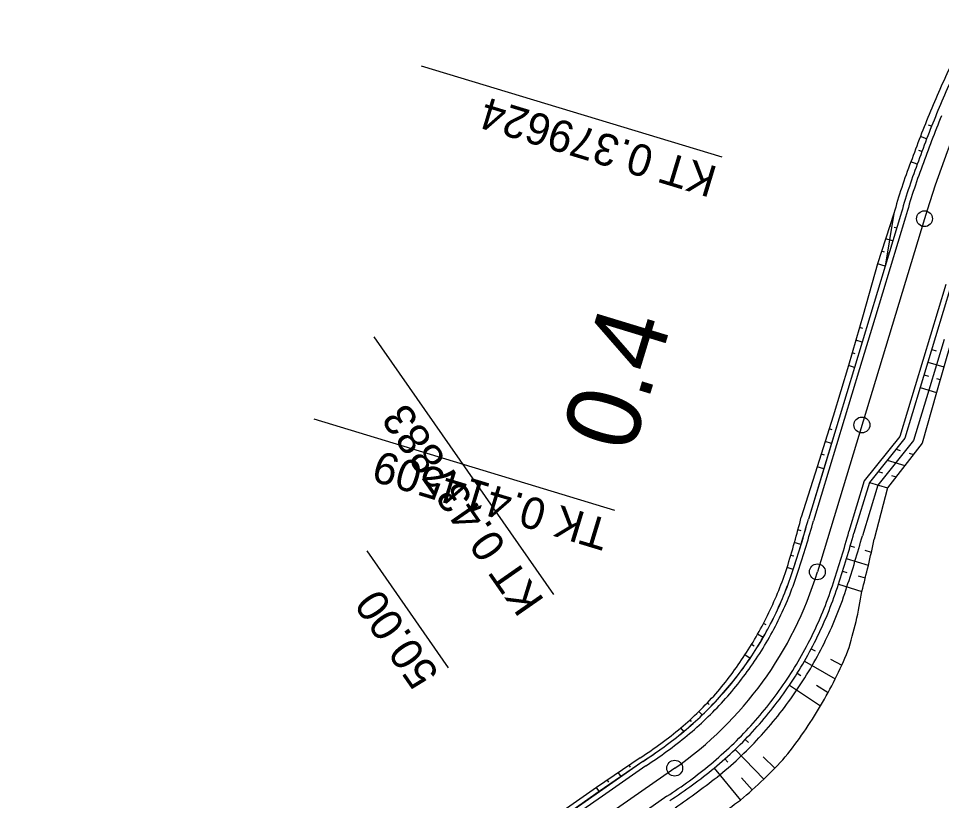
# Model space of a CAD drawing. Extents: x -481645 to -478728, y -1113199 to -1110710.
# Drawn here: x -479662.7 to -479575.4, y -1112765 to -1112691.1 of the extents above; entities that cross this region are included whole.
import ezdxf

# ---------------------------------------------------------------- set-up
doc = ezdxf.new("R2010")
doc.units = 0
for name, color, linetype in [('CP14_HRANA_TELESO', 7, 'Continuous'), ('CP14_OSA', 7, 'Continuous'), ('CP14_PRIKOP', 7, 'Continuous'), ('CP1_HATCH_SLOPE_L', 7, 'Continuous'), ('CP1_HATCH_SLOPE_R', 7, 'Continuous'), ('CP1_HLBODY', 7, 'Continuous'), ('CP1_HRANA_TELESO', 7, 'Continuous'), ('CP1_OSA', 7, 'Continuous'), ('CP1_STANICENI', 7, 'Continuous'), ('CP1_VOZOVKA', 7, 'Continuous'), ('CP1_ZPEVKRAJ', 7, 'Continuous')]:
    doc.layers.add(name, color=color, linetype=linetype)

msp = doc.modelspace()

# ---------------------------------------------------------------- linework, layer by layer
at = {"layer": 'CP14_HRANA_TELESO'}
for p, q in [((-479576.368, -1112722.337), (-479575.961, -1112722.46)), ((-479576.731, -1112723.533), (-479575.23, -1112723.988)), ((-479577.094, -1112724.729), (-479576.687, -1112724.852)), ((-479575.926, -1112725.084), (-479575.571, -1112725.191)), ((-479577.456, -1112725.925), (-479575.912, -1112726.394)), ((-479579.749, -1112731.761), (-479579.344, -1112731.884)), ((-479580.59, -1112732.812), (-479578.92, -1112733.319)), ((-479578.518, -1112732.134), (-479578.097, -1112732.262)), ((-479581.432, -1112733.863), (-479581.029, -1112733.985)), ((-479580.185, -1112734.241), (-479579.743, -1112734.375)), ((-479582.273, -1112734.914), (-479580.567, -1112735.432)), ((-479584.087, -1112740.895), (-479583.686, -1112741.016)), ((-479582.691, -1112741.318), (-479582.097, -1112741.499)), ((-479584.45, -1112742.092), (-479582.382, -1112742.719)), ((-479584.812, -1112743.288), (-479584.412, -1112743.41)), ((-479583.34, -1112743.734), (-479582.668, -1112743.938)), ((-479585.188, -1112744.513), (-479582.976, -1112745.218)), ((-479587.761, -1112750.637), (-479587.391, -1112750.833)), ((-479588.405, -1112751.802), (-479585.493, -1112753.479)), ((-479585.944, -1112751.6), (-479584.868, -1112752.17)), ((-479589.09, -1112752.942), (-479588.734, -1112753.164)), ((-479589.815, -1112754.057), (-479586.887, -1112756.035)), ((-479587.273, -1112754.078), (-479586.167, -1112754.769)), ((-479594.01, -1112759.208), (-479593.71, -1112759.5)), ((-479594.955, -1112760.144), (-479592.261, -1112762.966)), ((-479592.316, -1112760.86), (-479591.221, -1112761.928)), ((-479595.934, -1112761.045), (-479595.656, -1112761.358)), ((-479596.944, -1112761.911), (-479594.449, -1112764.928)), ((-479594.357, -1112762.818), (-479593.337, -1112763.966))]:
    msp.add_line(p, q, dxfattribs=at)
at = {"layer": 'CP14_OSA'}
msp.add_circle((-479582.975, -1112729.477), 0.75, dxfattribs=at)
at = {"layer": 'CP14_PRIKOP'}
for p, q in [((-479576.979, -1112701.01), (-479576.979, -1112701.01)), ((-479576.389, -1112701.244), (-479576.684, -1112701.127)), ((-479576.853, -1112702.435), (-479577.45, -1112702.206)), ((-479577.907, -1112703.409), (-479577.907, -1112703.409)), ((-479577.303, -1112703.632), (-479577.605, -1112703.52)), ((-479577.737, -1112704.833), (-479578.349, -1112704.617)), ((-479580.255, -1112710.708), (-479580.347, -1112710.68)), ((-479579.686, -1112710.881), (-479579.924, -1112710.808)), ((-479580.049, -1112712.077), (-479580.736, -1112711.868)), ((-479580.852, -1112713.14), (-479581.126, -1112713.056)), ((-479580.411, -1112713.273), (-479580.494, -1112713.248)), ((-479580.774, -1112714.469), (-479581.516, -1112714.244)), ((-479582.9, -1112720.356), (-479583.203, -1112720.264)), ((-479582.588, -1112720.45), (-479582.593, -1112720.448)), ((-479582.951, -1112721.646), (-479583.551, -1112721.464)), ((-479583.611, -1112722.752), (-479583.899, -1112722.665)), ((-479583.314, -1112722.843), (-479583.318, -1112722.842)), ((-479583.677, -1112724.039), (-479584.246, -1112723.866)), ((-479585.786, -1112729.93), (-479586.072, -1112729.844)), ((-479585.491, -1112730.02), (-479585.496, -1112730.018)), ((-479585.853, -1112731.216), (-479586.447, -1112731.036)), ((-479586.524, -1112732.318), (-479586.823, -1112732.228)), ((-479586.216, -1112732.412), (-479586.221, -1112732.41)), ((-479586.579, -1112733.608), (-479587.198, -1112733.421)), ((-479588.723, -1112739.489), (-479589.043, -1112739.392)), ((-479588.393, -1112739.589), (-479588.398, -1112739.588)), ((-479588.756, -1112740.785), (-479589.382, -1112740.596)), ((-479589.424, -1112741.889), (-479589.721, -1112741.799)), ((-479589.119, -1112741.982), (-479589.124, -1112741.98)), ((-479589.475, -1112743.147), (-479590.051, -1112742.963)), ((-479592.017, -1112748.383), (-479592.287, -1112748.24)), ((-479591.738, -1112748.531), (-479591.742, -1112748.528)), ((-479592.304, -1112749.555), (-479592.832, -1112749.25)), ((-479593.164, -1112750.396), (-479593.413, -1112750.241)), ((-479593.543, -1112751.538), (-479594.029, -1112751.21)), ((-479592.906, -1112750.557), (-479592.91, -1112750.554)), ((-479597.408, -1112755.894), (-479597.577, -1112755.729)), ((-479597.232, -1112756.066), (-479597.236, -1112756.062)), ((-479599.078, -1112757.507), (-479599.227, -1112757.34)), ((-479598.063, -1112756.889), (-479598.387, -1112756.549)), ((-479599.811, -1112758.443), (-479600.094, -1112758.101)), ((-479598.923, -1112757.682), (-479598.926, -1112757.678)), ((-479604.849, -1112761.816), (-479604.971, -1112761.641)), ((-479605.747, -1112762.713), (-479606.002, -1112762.347)), ((-479604.721, -1112761.999), (-479604.724, -1112761.995)), ((-479606.906, -1112763.236), (-479607.034, -1112763.052)), ((-479606.773, -1112763.428), (-479606.776, -1112763.424)), ((-479607.798, -1112764.142), (-479608.066, -1112763.758))]:
    msp.add_line(p, q, dxfattribs=at)
at = {"layer": 'CP1_HATCH_SLOPE_L'}
msp.add_line((-479622.047, -1112752.436), (-479629.764, -1112741.359), dxfattribs=at)
at = {"layer": 'CP1_HATCH_SLOPE_R'}
for p, q in [((-479596.2, -1112704.173), (-479624.621, -1112695.553)), ((-479612.105, -1112745.51), (-479629.082, -1112721.141)), ((-479606.325, -1112737.556), (-479634.746, -1112728.936))]:
    msp.add_line(p, q, dxfattribs=at)
for centre in [(-479577.061, -1112709.978), (-479587.186, -1112743.361), (-479600.673, -1112761.92)]:
    msp.add_circle(centre, 0.75, dxfattribs=at)
at = {"layer": 'CP1_HLBODY'}
for p, q in [((-479578.844, -1112709.83), (-479580.296, -1112714.614)), ((-479580.296, -1112714.614), (-479581.747, -1112719.399)), ((-479575.032, -1112716.211), (-479576.484, -1112720.995)), ((-479581.747, -1112719.399), (-479583.198, -1112724.184)), ((-479576.484, -1112720.995), (-479577.935, -1112725.78)), ((-479583.198, -1112724.184), (-479584.649, -1112728.969)), ((-479577.935, -1112725.78), (-479579.386, -1112730.565)), ((-479584.649, -1112728.969), (-479586.101, -1112733.753)), ((-479579.386, -1112730.565), (-479582.751, -1112734.769)), ((-479586.101, -1112733.753), (-479587.552, -1112738.538)), ((-479582.751, -1112734.769), (-479584.203, -1112739.554)), ((-479603.41, -1112761.695), (-479607.512, -1112764.553)), ((-479607.512, -1112764.553), (-479611.615, -1112767.411)), ((-479601.409, -1112764.566), (-479605.512, -1112767.425))]:
    msp.add_line(p, q, dxfattribs=at)
for centre, radius, start, end in [((-479481.366, -1112739.002), 101.75, 157.61311, 160.4779), ((-479529.758, -1112723.201), 50.875, 159.03862, 164.76259), ((-479683.683, -1112711.912), 99.75, 341.66054, 344.5187), ((-479690.387, -1112709.89), 110.25, 341.78035, 344.39177), ((-479620.679, -1112733.202), 33.25, 334.13833, 342.32344), ((-479620.679, -1112733.202), 36.75, 334.13833, 342.32344), ((-479620.679, -1112733.202), 33.25, 325.95321, 334.13833), ((-479620.679, -1112733.202), 36.75, 325.95322, 334.13833), ((-479620.679, -1112733.202), 33.25, 317.7681, 325.95321), ((-479620.679, -1112733.202), 36.75, 317.76811, 325.95322), ((-479620.679, -1112733.202), 33.25, 309.58299, 317.7681), ((-479620.679, -1112733.202), 36.75, 309.583, 317.76811), ((-479625.5, -1112727.396), 40.796, 302.78358, 309.60484), ((-479623.669, -1112729.862), 41.229, 302.67653, 309.82724)]:
    msp.add_arc(centre, radius, start, end, dxfattribs=at)
at = {"layer": 'CP1_HRANA_TELESO'}
for p, q in [((-479579.957, -1112709.492), (-479581.516, -1112714.244)), ((-479581.516, -1112714.244), (-479582.856, -1112719.063)), ((-479582.856, -1112719.063), (-479584.246, -1112723.866)), ((-479574.548, -1112721.583), (-479575.912, -1112726.394)), ((-479584.246, -1112723.866), (-479585.696, -1112728.651)), ((-479575.912, -1112726.394), (-479577.274, -1112731.206)), ((-479585.696, -1112728.651), (-479587.198, -1112733.421)), ((-479577.274, -1112731.206), (-479580.567, -1112735.432)), ((-479587.198, -1112733.421), (-479588.703, -1112738.189)), ((-479580.567, -1112735.432), (-479581.811, -1112740.279)), ((-479603.939, -1112760.935), (-479608.066, -1112763.758)), ((-479608.066, -1112763.758), (-479612.175, -1112766.607))]:
    msp.add_line(p, q, dxfattribs=at)
for centre, radius, start, end in [((-479481.554, -1112739.428), 102.869, 154.48923, 157.35405), ((-479481.495, -1112739.339), 102.889, 157.41238, 160.27719), ((-479530.354, -1112723.151), 51.449, 158.88479, 164.60438), ((-479682.155, -1112714.38), 96.436, 342.75896, 345.70668), ((-479697.913, -1112715.507), 118.715, 345.50664, 347.95577), ((-479620.605, -1112733.017), 32.131, 333.7838, 341.96907), ((-479622.486, -1112738.943), 40.005, 342.69717, 350.97564), ((-479620.843, -1112733.489), 32.141, 326.54035, 334.72589), ((-479621.063, -1112733.701), 32.209, 318.8842, 327.07087), ((-479621.82, -1112735.325), 40.61, 329.33852, 337.53802), ((-479620.942, -1112733.456), 32.28, 310.22869, 318.41433), ((-479622.159, -1112735.21), 40.961, 321.24111, 329.44137), ((-479625.925, -1112727.085), 40.364, 303.00424, 309.78883), ((-479620.807, -1112733.325), 41.152, 309.82966, 318.01484), ((-479632.039, -1112713.382), 63.796, 301.15571, 306.10154)]:
    msp.add_arc(centre, radius, start, end, dxfattribs=at)
at = {"layer": 'CP1_OSA'}
for p, q in [((-479577.061, -1112709.978), (-479587.186, -1112743.361)), ((-479600.673, -1112761.92), (-479662.716, -1112805.144))]:
    msp.add_line(p, q, dxfattribs=at)
for centre, radius, start, end in [((-479481.366, -1112739.002), 100, 147.85753, 163.12732), ((-479620.679, -1112733.202), 35, 304.86324, 343.12729)]:
    msp.add_arc(centre, radius, start, end, dxfattribs=at)
at = {"layer": 'CP1_STANICENI'}
for p, q in [((-479578.844, -1112709.83), (-479580.296, -1112714.614)), ((-479580.296, -1112714.614), (-479581.747, -1112719.399)), ((-479575.032, -1112716.211), (-479576.484, -1112720.995)), ((-479581.747, -1112719.399), (-479583.198, -1112724.184)), ((-479576.484, -1112720.995), (-479577.935, -1112725.78)), ((-479583.198, -1112724.184), (-479584.649, -1112728.969)), ((-479577.935, -1112725.78), (-479579.386, -1112730.565)), ((-479584.649, -1112728.969), (-479586.101, -1112733.753)), ((-479579.386, -1112730.565), (-479582.751, -1112734.769)), ((-479586.101, -1112733.753), (-479587.552, -1112738.538)), ((-479582.751, -1112734.769), (-479584.203, -1112739.554)), ((-479603.41, -1112761.695), (-479607.512, -1112764.553)), ((-479607.512, -1112764.553), (-479611.615, -1112767.411)), ((-479601.409, -1112764.566), (-479605.512, -1112767.425))]:
    msp.add_line(p, q, dxfattribs=at)
for centre, radius, start, end in [((-479481.366, -1112739.002), 101.75, 157.61311, 160.4779), ((-479529.758, -1112723.201), 50.875, 159.03862, 164.76259), ((-479683.683, -1112711.912), 99.75, 341.66054, 344.5187), ((-479690.387, -1112709.89), 110.25, 341.78035, 344.39177), ((-479620.679, -1112733.202), 33.25, 334.13833, 342.32344), ((-479620.679, -1112733.202), 36.75, 334.13833, 342.32344), ((-479620.679, -1112733.202), 33.25, 325.95321, 334.13833), ((-479620.679, -1112733.202), 36.75, 325.95322, 334.13833), ((-479620.679, -1112733.202), 33.25, 317.7681, 325.95321), ((-479620.679, -1112733.202), 36.75, 317.76811, 325.95322), ((-479620.679, -1112733.202), 33.25, 309.58299, 317.7681), ((-479620.679, -1112733.202), 36.75, 309.583, 317.76811), ((-479625.5, -1112727.396), 40.796, 302.78358, 309.60484), ((-479623.669, -1112729.862), 41.229, 302.67653, 309.82724)]:
    msp.add_arc(centre, radius, start, end, dxfattribs=at)
at = {"layer": 'CP1_VOZOVKA'}
for p, q in [((-479579.323, -1112709.684), (-479580.774, -1112714.469)), ((-479580.774, -1112714.469), (-479582.225, -1112719.254)), ((-479574.554, -1112716.356), (-479576.005, -1112721.141)), ((-479582.225, -1112719.254), (-479583.677, -1112724.039)), ((-479576.005, -1112721.141), (-479577.456, -1112725.925)), ((-479583.677, -1112724.039), (-479585.128, -1112728.824)), ((-479577.456, -1112725.925), (-479578.908, -1112730.71)), ((-479585.128, -1112728.824), (-479586.579, -1112733.608)), ((-479578.908, -1112730.71), (-479582.273, -1112734.914)), ((-479586.579, -1112733.608), (-479588.03, -1112738.393)), ((-479582.273, -1112734.914), (-479583.724, -1112739.699)), ((-479603.696, -1112761.284), (-479607.798, -1112764.142)), ((-479607.798, -1112764.142), (-479611.901, -1112767.001))]:
    msp.add_line(p, q, dxfattribs=at)
for centre, radius, start, end in [((-479481.366, -1112739.002), 102.25, 154.74832, 157.61311), ((-479481.366, -1112739.002), 102.25, 157.61311, 160.4779), ((-479529.996, -1112723.122), 51.125, 159.03921, 164.76111), ((-479682.725, -1112712.201), 98.25, 341.64128, 344.53899), ((-479691.345, -1112709.601), 111.75, 341.79558, 344.37554), ((-479620.679, -1112733.202), 32.75, 334.13833, 342.32344), ((-479620.679, -1112733.202), 37.25, 334.13833, 342.32344), ((-479620.679, -1112733.202), 32.75, 325.95321, 334.13833), ((-479620.679, -1112733.202), 37.25, 325.95322, 334.13833), ((-479620.679, -1112733.202), 32.75, 317.7681, 325.95321), ((-479620.679, -1112733.202), 37.25, 317.76811, 325.95322), ((-479620.679, -1112733.202), 32.75, 309.58299, 317.7681), ((-479620.679, -1112733.202), 37.25, 309.583, 317.76811), ((-479626.364, -1112726.22), 41.754, 302.88139, 309.48942), ((-479627.852, -1112724.154), 48.794, 303.21491, 309.30428)]:
    msp.add_arc(centre, radius, start, end, dxfattribs=at)
at = {"layer": 'CP1_ZPEVKRAJ'}
for p, q in [((-479579.957, -1112709.492), (-479580.784, -1112714.466)), ((-479580.784, -1112714.466), (-479582.235, -1112719.251)), ((-479582.235, -1112719.251), (-479583.686, -1112724.036)), ((-479575.191, -1112721.387), (-479576.642, -1112726.172)), ((-479583.686, -1112724.036), (-479585.137, -1112728.821)), ((-479576.642, -1112726.172), (-479578.094, -1112730.957)), ((-479585.137, -1112728.821), (-479586.589, -1112733.605)), ((-479578.094, -1112730.957), (-479581.471, -1112735.157)), ((-479586.589, -1112733.605), (-479588.04, -1112738.39)), ((-479581.471, -1112735.157), (-479582.922, -1112739.942)), ((-479603.701, -1112761.276), (-479607.804, -1112764.134)), ((-479607.804, -1112764.134), (-479611.907, -1112766.992))]:
    msp.add_line(p, q, dxfattribs=at)
for centre, radius, start, end in [((-479682.706, -1112712.207), 98.22, 341.64089, 344.5394), ((-479692.949, -1112709.117), 114.263, 341.82016, 344.34927), ((-479620.679, -1112733.202), 32.74, 334.13833, 342.32344), ((-479620.679, -1112733.202), 38.088, 334.13834, 342.32345), ((-479620.679, -1112733.202), 32.74, 325.95321, 334.13833), ((-479620.679, -1112733.202), 38.088, 325.95323, 334.13834), ((-479620.679, -1112733.202), 32.74, 317.7681, 325.95321), ((-479620.679, -1112733.202), 38.088, 317.76811, 325.95323), ((-479620.679, -1112733.202), 32.74, 309.58299, 317.7681), ((-479623.26, -1112730.462), 36.497, 302.40532, 309.96514), ((-479620.679, -1112733.202), 38.088, 309.583, 317.76811), ((-479653.686, -1112688.945), 93.27, 304.65876, 307.88574)]:
    msp.add_arc(centre, radius, start, end, dxfattribs=at)

# ---------------------------------------------------------------- texts
at = {"layer": 'CP14_OSA'}
msp.add_text('0.4', height=6.999, rotation=73.08168, dxfattribs=at).set_placement((-479604.744, -1112732.32))
at = {"layer": 'CP1_HATCH_SLOPE_L'}
msp.add_text('50.00', height=3, rotation=124.86326, dxfattribs=at).set_placement((-479622.867, -1112753.009))
at = {"layer": 'CP1_HATCH_SLOPE_R'}
for s, height, rotation, p in [('KT 0.379624', 2.999, 163.1273, (-479596.489, -1112705.13)), ('KT 0.437883', 3, 124.86326, (-479612.925, -1112746.082)), ('TK 0.414509', 2.999, 163.1273, (-479606.614, -1112738.513))]:
    msp.add_text(s, height=height, rotation=rotation, dxfattribs=at).set_placement(p)

doc.saveas('drawing.dxf')
